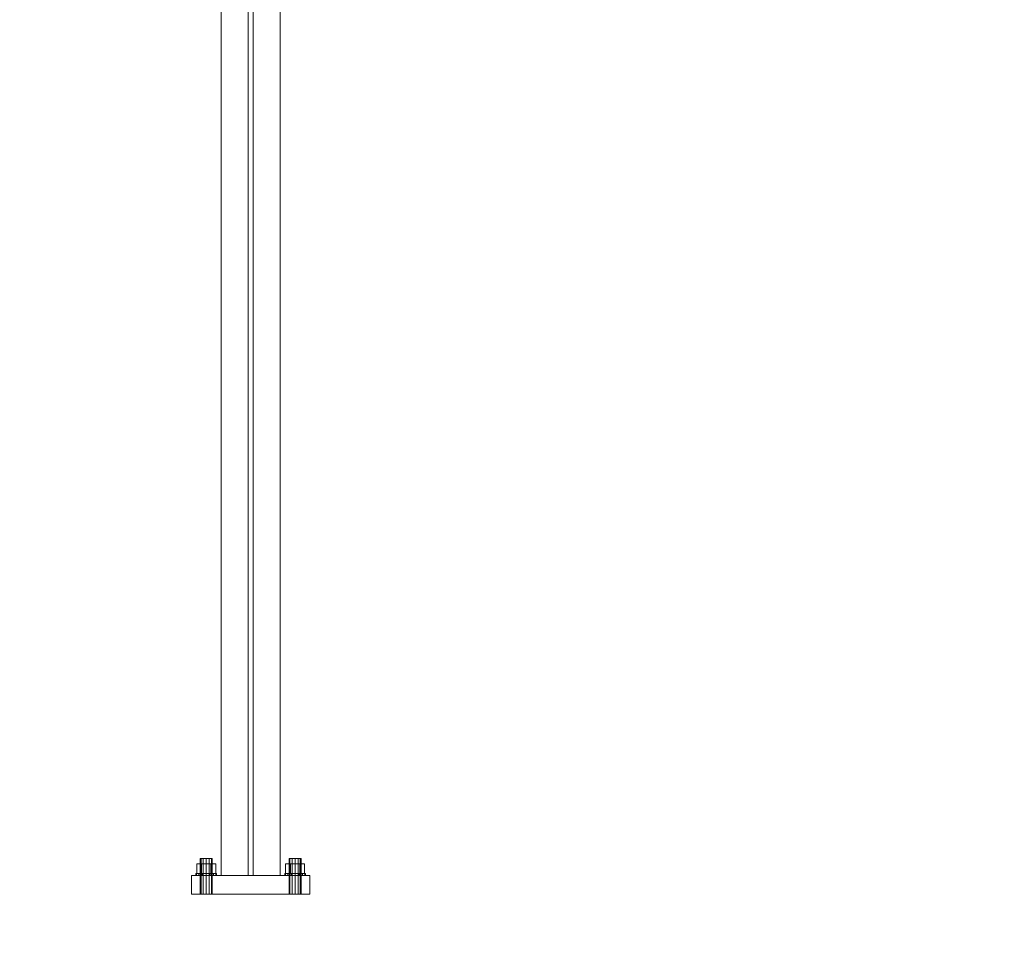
# Model space of a CAD drawing. Header units: millimetres. Extents: x -1970 to 61924, y -58230 to 6847.
# Tile 448 of 656: x 6514 to 7843, y -62 to 1181. Entities that reach past the tile are written whole.
import ezdxf

# ---------------------------------------------------------------- set-up
doc = ezdxf.new("R2010")
doc.units = ezdxf.units.MM
doc.layers.add('COTAS_P', color=1, linetype='Continuous', lineweight=0)
doc.layers.add('lateral_C01', color=7, linetype='Continuous', lineweight=0)
doc.dimstyles.new('R19_100', dxfattribs={"dimtxt": 250, "dimasz": 150, "dimexe": 150, "dimexo": 80, "dimgap": 100, "dimtad": 1, "dimtih": 1, "dimtoh": 1, "dimdsep": 46, "dimcen": 0.09, "dimadec": 0, "dimazin": 0, "dimtfac": 1, "dimtdec": 4, "dimtofl": 0, "dimtmove": 0, "dimatfit": 3, "dimfxl": 1, "dimtolj": 1, "dimtzin": 0, "dimarcsym": 0})

# ---------------------------------------------------------------- blocks, each defined once
blk = doc.blocks.new('DIM_R26_1')
at = {"layer": 'COTAS_P'}
for p, q in [((9950.7, 3666.7), (9794.1, 3669.6)), ((807.3, 1106.7), (9950.7, 3666.7)), ((9950.7, 3666.7), (9818.4, 3582.9)), ((10193.4, 2800), (9950.7, 3666.7)), ((807.3, 1106.7), (939.7, 1190.4)), ((1050, 240), (807.3, 1106.7)), ((807.3, 1106.7), (963.9, 1103.8))]:
    blk.add_line(p, q, dxfattribs=at)
blk.add_text('9495 P', height=250, rotation=15.6414, dxfattribs=at).set_placement((5352.1, 2483))
blk = doc.blocks.new('DIM_R26_28')
at = {"layer": 'COTAS_P'}
for p, q in [((-850, 0), (-850, -2500)), ((61924.1, 0), (61924.1, -2500)), ((-850, -2500), (-700, -2455)), ((61924.1, -2500), (61774.1, -2455)), ((-850, -2500), (61924.1, -2500)), ((-850, -2500), (-700, -2545)), ((61924.1, -2500), (61774.1, -2545))]:
    blk.add_line(p, q, dxfattribs=at)
blk.add_text('62774.13 P', height=250, dxfattribs=at).set_placement((30537.1, -2400))

msp = doc.modelspace()

# ---------------------------------------------------------------- linework, layer by layer
at = {"layer": 'lateral_C01'}
for p, q in [((6785.877, 1400.657), (6785.877, 25)), ((6822.377, 1400.657), (6822.377, 25)), ((6829.377, 25), (6829.377, 1400.657)), ((6865.877, 25), (6865.877, 1400.657)), ((6759.477, 40.8), (6753.077, 40.8)), ((6753.077, 28), (6753.077, 40.8)), ((6758.949, 48), (6757.877, 48)), ((6757.877, 0), (6757.877, 48)), ((6761.877, 48), (6758.949, 48)), ((6758.949, 0), (6758.949, 48)), ((6772.277, 40.8), (6759.477, 40.8)), ((6759.477, 28), (6759.477, 40.8)), ((6765.877, 48), (6761.877, 48)), ((6761.877, 0), (6761.877, 48)), ((6769.877, 48), (6765.877, 48)), ((6765.877, 0), (6765.877, 48)), ((6772.805, 48), (6769.877, 48)), ((6769.877, 0), (6769.877, 48)), ((6778.677, 40.8), (6772.277, 40.8)), ((6772.277, 28), (6772.277, 40.8)), ((6773.877, 48), (6772.805, 48)), ((6772.805, 0), (6772.805, 48)), ((6773.877, 48), (6773.877, 0)), ((6778.677, 40.8), (6778.677, 28)), ((6879.477, 40.8), (6873.077, 40.8)), ((6873.077, 28), (6873.077, 40.8)), ((6878.949, 48), (6877.877, 48)), ((6877.877, 0), (6877.877, 48)), ((6881.877, 48), (6878.949, 48)), ((6878.949, 0), (6878.949, 48)), ((6892.277, 40.8), (6879.477, 40.8)), ((6879.477, 28), (6879.477, 40.8)), ((6885.877, 48), (6881.877, 48)), ((6881.877, 0), (6881.877, 48)), ((6889.877, 48), (6885.877, 48)), ((6885.877, 0), (6885.877, 48)), ((6892.805, 48), (6889.877, 48)), ((6889.877, 0), (6889.877, 48)), ((6898.677, 40.8), (6892.277, 40.8)), ((6892.277, 28), (6892.277, 40.8)), ((6893.877, 48), (6892.805, 48)), ((6892.805, 0), (6892.805, 48)), ((6893.877, 48), (6893.877, 0)), ((6898.677, 40.8), (6898.677, 28)), ((6752.943, 28), (6751.877, 28)), ((6751.877, 25), (6751.877, 28)), ((6755.977, 28), (6752.943, 28)), ((6752.943, 25), (6752.943, 28)), ((6759.477, 28), (6753.077, 28)), ((6760.519, 28), (6755.977, 28)), ((6755.977, 25), (6755.977, 28)), ((6772.277, 28), (6759.477, 28)), ((6765.877, 28), (6760.519, 28)), ((6760.519, 25), (6760.519, 28)), ((6771.234, 28), (6765.877, 28)), ((6765.877, 25), (6765.877, 28)), ((6775.776, 28), (6771.234, 28)), ((6771.234, 25), (6771.234, 28)), ((6772.277, 28), (6778.677, 28)), ((6778.811, 28), (6775.776, 28)), ((6775.776, 25), (6775.776, 28)), ((6779.877, 28), (6778.811, 28)), ((6778.811, 25), (6778.811, 28)), ((6779.877, 28), (6779.877, 25)), ((6872.943, 28), (6871.877, 28)), ((6871.877, 25), (6871.877, 28)), ((6875.977, 28), (6872.943, 28)), ((6872.943, 25), (6872.943, 28)), ((6879.477, 28), (6873.077, 28)), ((6880.519, 28), (6875.977, 28)), ((6875.977, 25), (6875.977, 28)), ((6892.277, 28), (6879.477, 28)), ((6885.877, 28), (6880.519, 28)), ((6880.519, 25), (6880.519, 28)), ((6891.234, 28), (6885.877, 28)), ((6885.877, 25), (6885.877, 28)), ((6895.776, 28), (6891.234, 28)), ((6891.234, 25), (6891.234, 28)), ((6892.277, 28), (6898.677, 28)), ((6898.811, 28), (6895.776, 28)), ((6895.776, 25), (6895.776, 28)), ((6899.877, 28), (6898.811, 28)), ((6898.811, 25), (6898.811, 28)), ((6899.877, 28), (6899.877, 25)), ((6745.877, 25), (6905.877, 25)), ((6745.877, 25), (6745.877, 0)), ((6752.943, 25), (6751.877, 25)), ((6755.977, 25), (6752.943, 25)), ((6760.519, 25), (6755.977, 25)), ((6765.877, 25), (6760.519, 25)), ((6771.234, 25), (6765.877, 25)), ((6775.776, 25), (6771.234, 25)), ((6778.811, 25), (6775.776, 25)), ((6778.811, 25), (6779.877, 25)), ((6785.877, 25), (6865.877, 25)), ((6822.377, 25), (6829.377, 25)), ((6872.943, 25), (6871.877, 25)), ((6875.977, 25), (6872.943, 25)), ((6880.519, 25), (6875.977, 25)), ((6885.877, 25), (6880.519, 25)), ((6891.234, 25), (6885.877, 25)), ((6895.776, 25), (6891.234, 25)), ((6898.811, 25), (6895.776, 25)), ((6898.811, 25), (6899.877, 25)), ((6905.877, 0), (6905.877, 25)), ((6745.877, 0), (6905.877, 0)), ((6758.949, 0), (6757.877, 0)), ((6761.877, 0), (6758.949, 0)), ((6765.877, 0), (6761.877, 0)), ((6769.877, 0), (6765.877, 0)), ((6772.805, 0), (6769.877, 0)), ((6772.805, 0), (6773.877, 0)), ((6878.949, 0), (6877.877, 0)), ((6881.877, 0), (6878.949, 0)), ((6885.877, 0), (6881.877, 0)), ((6889.877, 0), (6885.877, 0)), ((6892.805, 0), (6889.877, 0)), ((6892.805, 0), (6893.877, 0))]:
    msp.add_line(p, q, dxfattribs=at)

# ---------------------------------------------------------------- dimensions: what is measured, and where the dimension line sits
at = {"layer": 'COTAS_P'}
for p1, p2, distance, picture, middle in [((1050, 240), (10193.381, 2800), 900, 'DIM_R26_1', (5379.037, 2386.671)), ((-850, 0), (61924.134, 0), -2500, 'DIM_R26_28', (30537.067, -2500))]:
    dim = msp.add_aligned_dim(p1=p1, p2=p2, distance=distance, text='<> P', dimstyle='R19_100', dxfattribs=at)
    dim.commit()
    dim.dimension.update_dxf_attribs({"geometry": picture, "text_midpoint": middle})

doc.saveas('drawing.dxf')
